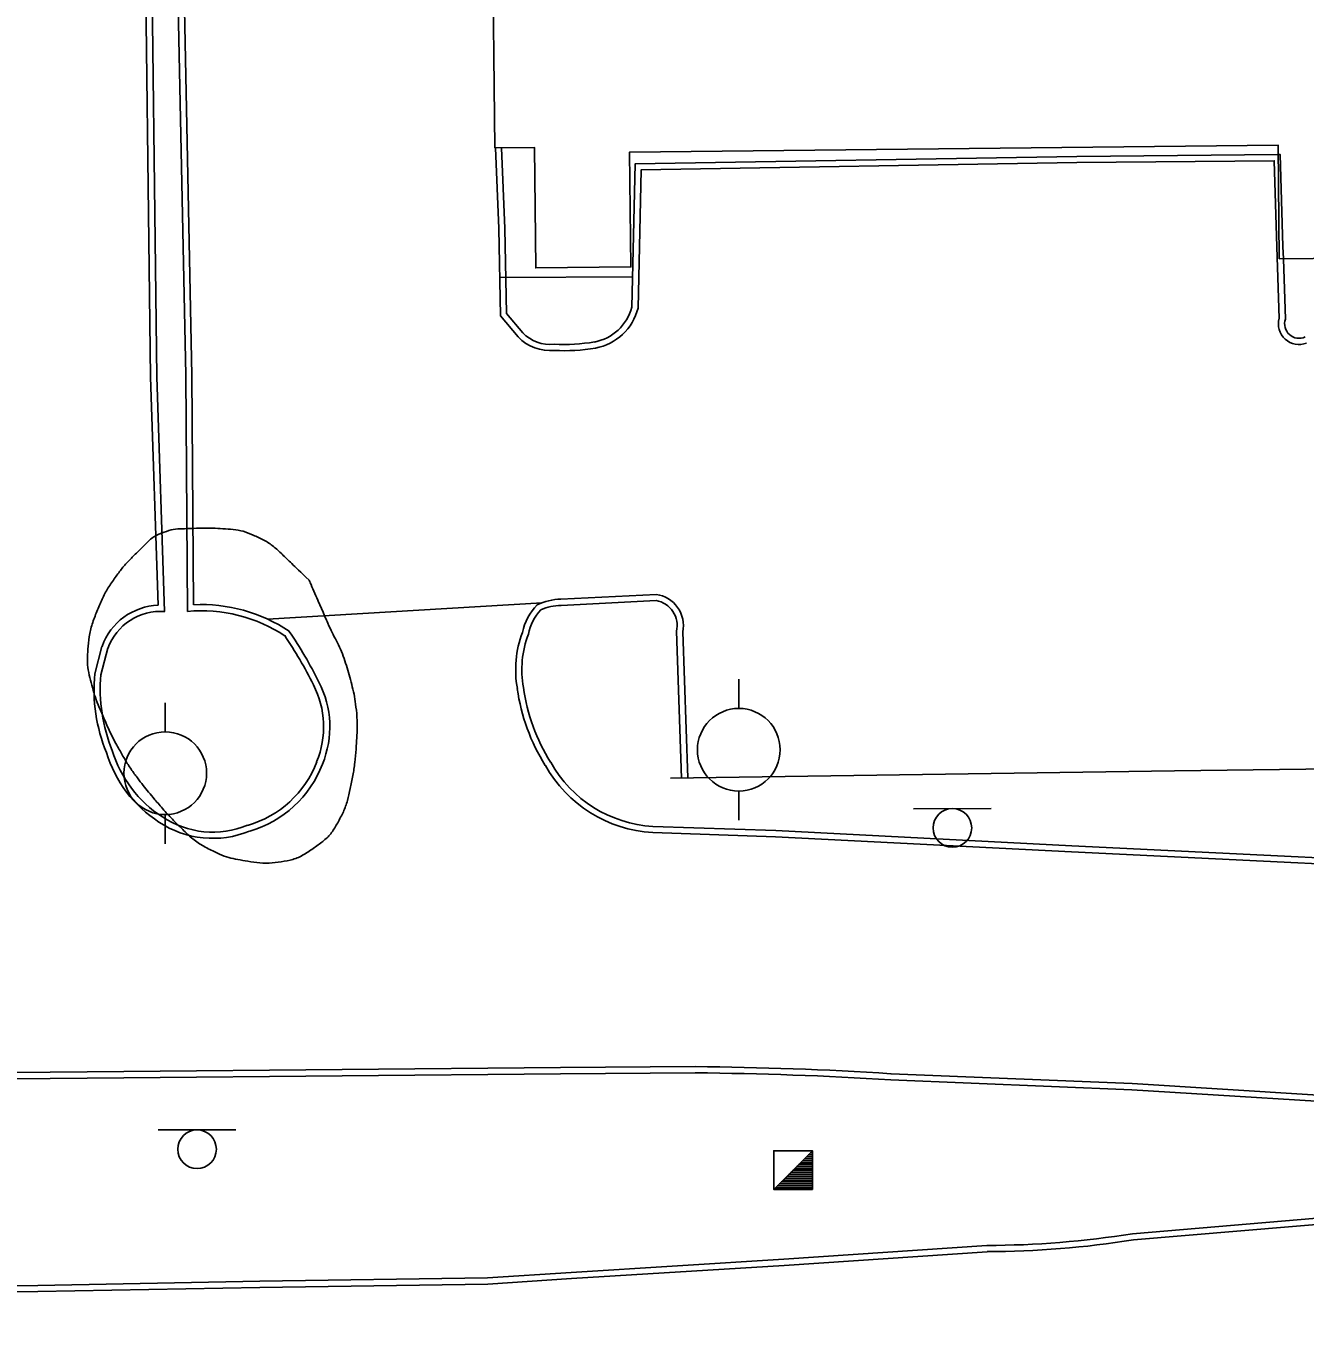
# Model space of a CAD drawing. Extents: x 2145380 to 2157287, y 139568 to 149130.
# Drawn here: x 2150452.8 to 2150576.6, y 140330.5 to 140456 of the extents above; entities that cross this region are included whole.
import ezdxf

# ---------------------------------------------------------------- set-up
doc = ezdxf.new("R2010")
doc.units = 0
for name, color, linetype in [('TOPO_Asphalt', 7, 'Continuous'), ('TOPO_Building', 7, 'Continuous'), ('TOPO_Curb Back', 7, 'Continuous'), ('TOPO_Misc', 7, 'Continuous'), ('TOPO_Misc Line', 7, 'Continuous'), ('TOPO_Power Pole', 7, 'Continuous'), ('TOPO_Sidewalk', 7, 'Continuous'), ('TOPO_Sign', 7, 'Continuous'), ('TOPO_Tree Line', 7, 'Continuous'), ('TOPO_Wall Freestanding', 7, 'Continuous')]:
    doc.layers.add(name, color=color, linetype=linetype)

# ---------------------------------------------------------------- blocks, each defined once
blk = doc.blocks.new('POWPOL')
at = {"layer": 'TOPO_Power Pole'}
for p, q in [((0, 10.16), (0, 17.34)), ((0, -10.16), (0, -17.34))]:
    blk.add_line(p, q, dxfattribs=at)
blk.add_circle((0, 0), 10.16, dxfattribs=at)

msp = doc.modelspace()

# ---------------------------------------------------------------- linework, layer by layer
at = {"layer": 'TOPO_Asphalt'}
msp.add_line((2150476.15, 140398.6), (2150502.73, 140400.18), dxfattribs=at)
at = {"layer": 'TOPO_Building'}
msp.add_lwpolyline([(2150497.49, 140506.71), (2150498.16, 140444.19), (2150502, 140444.23), (2150502.12, 140432.57), (2150511.33, 140432.67), (2150511.21, 140443.78), (2150573.95, 140444.45), (2150574.07, 140433.46), (2150583.95, 140433.56), (2150583.83, 140444.86), (2150600.38, 140445.04), (2150600.09, 140472.31)], dxfattribs=at)
at = {"layer": 'TOPO_Curb Back'}
for points in [[(2150464.89, 140646.29), (2150465.11, 140615.11), (2150466.05, 140565.15), (2150466.49, 140520.04), (2150467.4, 140464.05), (2150468.25, 140422.18), (2150468.43, 140399.34)], [(2150465.49, 140646.3), (2150465.71, 140615.11), (2150466.65, 140565.16), (2150467.09, 140520.04), (2150468, 140464.06), (2150468.85, 140422.19), (2150469.02, 140399.98)], [(2150466.21, 140399.32), (2150465.46, 140422.02), (2150464.84, 140472.17), (2150464.66, 140501.33), (2150464.2, 140538.95)], [(2150465.59, 140399.93), (2150464.86, 140422.01), (2150464.24, 140472.16), (2150464.06, 140501.33), (2150463.61, 140538.44)], [(2150500.42, 140425.89), (2150498.7, 140427.92), (2150498.54, 140436.37), (2150498.22, 140444.18)], [(2150500.87, 140426.29), (2150499.3, 140428.15), (2150499.14, 140436.39), (2150498.82, 140444.2)], [(2150574.66, 140427.61), (2150574.47, 140433.46), (2150574.43, 140434.63), (2150574.16, 140443.54), (2150573.96, 140443.54), (2150554.48, 140443.36), (2150511.73, 140442.64), (2150511.42, 140428.76)], [(2150574.06, 140427.69), (2150573.83, 140434.61), (2150573.58, 140442.94), (2150554.49, 140442.76), (2150512.31, 140442.05), (2150512.02, 140428.67)], [(2150504.55, 140400.52), (2150513.8, 140400.98)], [(2150504.57, 140399.92), (2150513.77, 140400.38)], [(2150515.75, 140397.41), (2150516.23, 140383.21)], [(2150516.35, 140397.36), (2150516.83, 140383.23)], [(2150460.15, 140395.93), (2150459.45, 140393.31)], [(2150460.73, 140395.78), (2150460.04, 140393.21)], [(2150626, 140372.9), (2150599.12, 140374.47), (2150554.01, 140376.66), (2150525.35, 140378.14), (2150513.46, 140378.53)], [(2150625.97, 140372.31), (2150599.09, 140373.87), (2150553.98, 140376.06), (2150525.32, 140377.54), (2150513.44, 140377.93)], [(2150264.87, 140352.73), (2150268.55, 140352.82), (2150302.23, 140353.35), (2150336.09, 140353.78), (2150374.53, 140354.04), (2150419.52, 140354.42), (2150462.25, 140354.82), (2150504.53, 140355.2), (2150517.56, 140355.29)], [(2150264.89, 140352.13), (2150268.56, 140352.22), (2150302.24, 140352.75), (2150336.1, 140353.18), (2150374.53, 140353.44), (2150419.52, 140353.82), (2150462.26, 140354.22), (2150504.53, 140354.6), (2150517.56, 140354.69)], [(2150536.5, 140354.61), (2150559.84, 140353.66), (2150586.06, 140352.02), (2150627.39, 140350.1), (2150627.7, 140344.48), (2150611.22, 140342.83), (2150585.73, 140340.71), (2150559.95, 140338.53)], [(2150536.47, 140354.01), (2150559.81, 140353.06), (2150586.02, 140351.42), (2150626.83, 140349.52), (2150627.07, 140345.02), (2150611.17, 140343.42), (2150585.68, 140341.31), (2150559.88, 140339.12)], [(2150545.77, 140337.98), (2150526.12, 140336.65), (2150505.54, 140335.38), (2150497.47, 140334.86), (2150475.42, 140334.53), (2150453.94, 140334.12), (2150420.04, 140333.68), (2150397.59, 140333.18), (2150364.97, 140332.72), (2150326.77, 140332.11), (2150288.91, 140331.75), (2150249.04, 140331.08)], [(2150545.79, 140337.38), (2150526.16, 140336.05), (2150505.58, 140334.78), (2150497.5, 140334.26), (2150475.43, 140333.93), (2150453.95, 140333.52), (2150420.05, 140333.08), (2150397.6, 140332.58), (2150364.98, 140332.12), (2150326.77, 140331.51), (2150288.92, 140331.15), (2150249.05, 140330.48)]]:
    msp.add_lwpolyline(points, dxfattribs=at)
for centre, radius, start, end in [((2150506.91, 140429.99), 4.68, 280.918, 344.724), ((2150506.91, 140429.99), 5.28, 280.8214, 345.5476), ((2150575.99, 140427.16), 2, 164.5357, 290.9959), ((2150575.99, 140427.16), 1.4, 161.1147, 294.5206), ((2150503.5, 140428.81), 4.24, 223.4548, 275.8092), ((2150503.5, 140428.81), 3.64, 223.7085, 276.5115), ((2150504.89, 140443.22), 18.05, 266.905, 279.2556), ((2150504.89, 140443.21), 18.65, 267.0548, 279.283), ((2150513.37, 140397.97), 3.04, 348.3176, 82.0059), ((2150465.82, 140393.92), 6.02, 92.1395, 160.228), ((2150465.82, 140393.92), 5.42, 85.808, 160.1937), ((2150469.75, 140384.69), 14.71, 56.4188, 95.1546), ((2150469.75, 140384.69), 15.31, 56.2231, 92.7186), ((2150506.1, 140396.23), 5.37, 135.6404, 168.5965), ((2150506.1, 140396.23), 4.77, 136.9334, 169.1735), ((2150504.65, 140394.94), 5.58, 90.9637, 115.299), ((2150504.65, 140394.94), 4.98, 90.8547, 114.0509), ((2150513.37, 140397.97), 2.44, 346.7208, 80.7405), ((2150440.47, 140372.13), 44.89, 26.6047, 33.6736), ((2150445.24, 140374.7), 40.07, 26.3722, 34.5611), ((2150510.45, 140393.69), 10.27, 159.4446, 190.206), ((2150510.45, 140393.69), 9.67, 159.1571, 190.2765), ((2150475.59, 140391.79), 16.21, 174.5953, 202.1706), ((2150475.59, 140391.79), 15.61, 174.7761, 202.2694), ((2150472.84, 140388.17), 8.76, 337.3138, 27.5882), ((2150472.84, 140388.17), 9.36, 337.3712, 27.5563), ((2150518.79, 140394.38), 18.62, 187.7612, 212.2655), ((2150518.79, 140394.38), 18.02, 187.72, 212.3187), ((2150472.32, 140389.27), 12.28, 197.0474, 237.183), ((2150472.32, 140389.27), 11.68, 196.9162, 237.2012), ((2150471.43, 140388.41), 10.17, 286.0664, 339.1036), ((2150471.43, 140388.41), 10.77, 286.2425, 339.0538), ((2150514.17, 140390.64), 12.73, 209.1408, 266.705), ((2150514.17, 140390.64), 12.13, 209.0636, 266.6709), ((2150470.87, 140386.81), 8.83, 236.4517, 292.3937), ((2150470.87, 140386.81), 9.43, 236.4757, 292.1919), ((2150514.86, 140015.4), 339.9, 86.3498, 89.5456), ((2150514.86, 140015.4), 339.3, 86.3487, 89.5449), ((2150545.6, 140428.19), 90.2, 270.1126, 279.1083), ((2150545.6, 140428.19), 90.8, 270.1251, 279.0942)]:
    msp.add_arc(centre, radius, start, end, dxfattribs=at)
at = {"layer": 'TOPO_Misc'}
for p, q in [((2150525.16, 140343.41), (2150528.89, 140347.16)), ((2150528.49, 140346.75), (2150528.89, 140346.75)), ((2150528.68, 140346.94), (2150528.89, 140346.94)), ((2150528.86, 140347.12), (2150528.89, 140347.12)), ((2150527.18, 140345.44), (2150528.89, 140345.44)), ((2150527.37, 140345.63), (2150528.89, 140345.63)), ((2150527.55, 140345.81), (2150528.89, 140345.81)), ((2150527.74, 140346), (2150528.89, 140346)), ((2150527.92, 140346.19), (2150528.89, 140346.19)), ((2150528.12, 140346.38), (2150528.89, 140346.38)), ((2150528.31, 140346.57), (2150528.89, 140346.57)), ((2150525.87, 140344.14), (2150528.9, 140344.14)), ((2150526.06, 140344.32), (2150528.9, 140344.32)), ((2150526.25, 140344.51), (2150528.9, 140344.51)), ((2150526.44, 140344.7), (2150528.9, 140344.7)), ((2150526.62, 140344.88), (2150528.89, 140344.88)), ((2150526.81, 140345.07), (2150528.89, 140345.07)), ((2150527, 140345.26), (2150528.89, 140345.26)), ((2150525.31, 140343.57), (2150528.9, 140343.57)), ((2150525.5, 140343.76), (2150528.9, 140343.76)), ((2150525.68, 140343.95), (2150528.9, 140343.95))]:
    msp.add_line(p, q, dxfattribs=at)
msp.add_lwpolyline([(2150528.9, 140343.42), (2150528.89, 140347.16), (2150525.15, 140347.15), (2150525.16, 140343.41), (2150528.9, 140343.42)], dxfattribs=at)
at = {"layer": 'TOPO_Misc Line'}
msp.add_lwpolyline([(2150497.49, 140506.71), (2150498.16, 140444.19), (2150502, 140444.23), (2150502.12, 140432.57), (2150511.33, 140432.67), (2150511.21, 140443.78), (2150573.95, 140444.45), (2150574.07, 140433.46), (2150583.95, 140433.56), (2150583.83, 140444.86), (2150600.38, 140445.04), (2150600.09, 140472.31)], dxfattribs=at)
at = {"layer": 'TOPO_Sidewalk'}
msp.add_line((2150511.48, 140431.72), (2150498.63, 140431.63), dxfattribs=at)
at = {"layer": 'TOPO_Sign'}
for points in [[(2150538.69, 140380.25), (2150546.18, 140380.26)], [(2150542.44, 140380.25), (2150542.44, 140380.25)], [(2150540.57, 140378.39), (2150540.57, 140378.39)], [(2150544.31, 140378.39), (2150544.31, 140378.39)], [(2150542.44, 140376.52), (2150542.44, 140376.52)], [(2150465.6, 140349.17), (2150473.09, 140349.18)], [(2150469.35, 140349.17), (2150469.35, 140349.17)], [(2150467.48, 140347.3), (2150467.48, 140347.3)], [(2150471.21, 140347.3), (2150471.21, 140347.3)], [(2150469.35, 140345.44), (2150469.35, 140345.44)]]:
    msp.add_lwpolyline(points, dxfattribs=at)
for centre, start, end in [((2150542.44, 140378.39), 90, 180), ((2150542.44, 140378.39), 360, 90), ((2150542.44, 140378.39), 180, 270), ((2150542.44, 140378.39), 270, 0), ((2150469.35, 140347.3), 90, 180), ((2150469.35, 140347.3), 360, 90), ((2150469.35, 140347.3), 180, 270), ((2150469.35, 140347.3), 270, 0)]:
    msp.add_arc(centre, 1.87, start, end, dxfattribs=at)
at = {"layer": 'TOPO_Tree Line'}
msp.add_open_spline([(2150480.2, 140402.35), (2150479.32, 140403.19), (2150478.45, 140404.03), (2150477.57, 140404.87), (2150476.76, 140405.65), (2150475.84, 140406.27), (2150474.77, 140406.72), (2150473.82, 140407.13), (2150472.85, 140407.27), (2150471.86, 140407.34), (2150470.83, 140407.4), (2150469.8, 140407.4), (2150468.78, 140407.36), (2150467.91, 140407.33), (2150467.04, 140407.32), (2150466.19, 140407.01), (2150465.12, 140406.62), (2150464.36, 140405.84), (2150463.57, 140405.06), (2150462.79, 140404.29), (2150462.08, 140403.53), (2150461.45, 140402.64), (2150460.7, 140401.6), (2150460.14, 140400.53), (2150459.66, 140399.33), (2150459.17, 140398.12), (2150458.87, 140396.89), (2150458.79, 140395.64), (2150458.72, 140394.67), (2150458.79, 140393.66), (2150459.04, 140392.7), (2150459.29, 140391.71), (2150459.58, 140390.77), (2150459.98, 140389.84), (2150460.55, 140388.5), (2150461.13, 140387.19), (2150461.85, 140385.92), (2150462.38, 140384.98), (2150462.96, 140384.06), (2150463.6, 140383.19), (2150464.12, 140382.5), (2150464.66, 140381.85), (2150465.21, 140381.19), (2150466.13, 140380.11), (2150467.07, 140379.1), (2150468.1, 140378.1), (2150469.04, 140377.19), (2150470.12, 140376.51), (2150471.34, 140375.95), (2150472.19, 140375.55), (2150473.07, 140375.37), (2150473.97, 140375.21), (2150475.13, 140375.01), (2150476.33, 140374.94), (2150477.49, 140375.12), (2150478.64, 140375.29), (2150479.69, 140375.77), (2150480.71, 140376.49), (2150481.66, 140377.17), (2150482.4, 140377.89), (2150482.95, 140378.88), (2150483.54, 140379.95), (2150483.93, 140381.02), (2150484.17, 140382.18), (2150484.43, 140383.45), (2150484.64, 140384.72), (2150484.73, 140386), (2150484.83, 140387.38), (2150484.88, 140388.77), (2150484.72, 140390.14), (2150484.6, 140391.1), (2150484.38, 140392.04), (2150484.12, 140392.97), (2150483.86, 140393.89), (2150483.6, 140394.8), (2150483.22, 140395.68), (2150482.85, 140396.5), (2150482.4, 140397.28), (2150482.04, 140398.11), (2150481.43, 140399.52), (2150480.81, 140400.94), (2150480.2, 140402.35), (2150480.2, 140402.35)], degree=3, dxfattribs=at)
at = {"layer": 'TOPO_Wall Freestanding'}
msp.add_lwpolyline([(2150515.17, 140383.2), (2150563.92, 140383.9), (2150614.78, 140384.55)], dxfattribs=at)

# ---------------------------------------------------------------- block references
at = {"layer": 'TOPO_Power Pole', "xscale": 0.39370000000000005, "yscale": 0.3937000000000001}
for p in [(2150521.77, 140385.95), (2150466.27, 140383.68)]:
    msp.add_blockref('POWPOL', p, dxfattribs=at)

doc.saveas('drawing.dxf')
